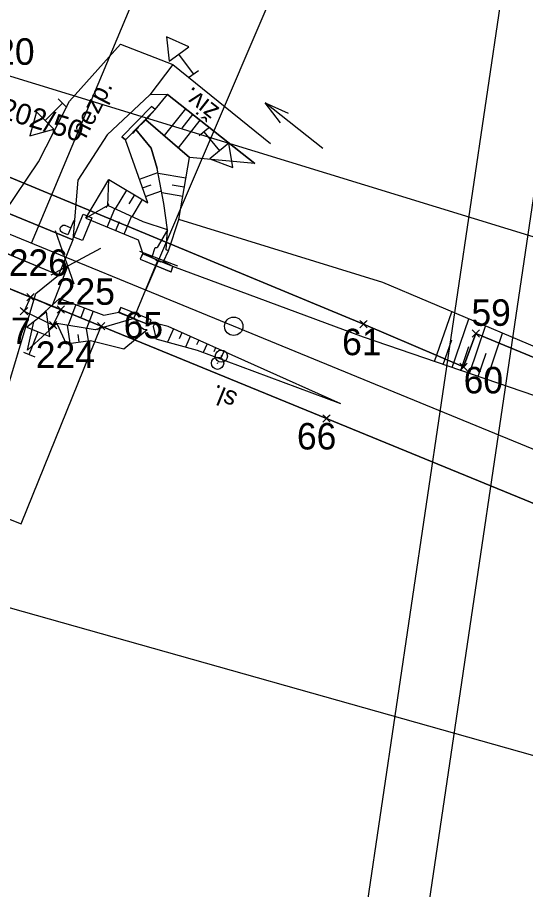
# Model space of a CAD drawing. Extents: x -779302 to -774398, y -1144902 to -1142831.
# Drawn here: x -776089.5 to -776048, y -1144283.5 to -1144212.3 of the extents above; entities that cross this region are included whole.
import ezdxf

# ---------------------------------------------------------------- set-up
doc = ezdxf.new("R2010")
doc.units = 0
for name, color, linetype in [('Dočasný zábor - do 1 roku', 7, 'Continuous'), ('Hranice parcel', 7, 'Continuous'), ('legenda I_5_2 - Vrstva 53', 7, 'Continuous'), ('Parcelní čísla', 7, 'Continuous'), ('SŽDC', 7, 'Continuous'), ('VBř', 7, 'Continuous'), ('Vrstva 1', 7, 'Continuous'), ('zjednodus_g_situ-seda - Vrstva 1', 7, 'Continuous'), ('zjednodus_g_situ-seda - Vrstva 13', 7, 'Continuous'), ('zjednodus_g_situ-seda - Vrstva 19', 7, 'Continuous'), ('zjednodus_g_situ-seda - Vrstva 33', 7, 'Continuous'), ('zjednodus_g_situ-seda - Vrstva 36', 7, 'Continuous'), ('zjednodus_g_situ-seda - Vrstva 4', 7, 'Continuous'), ('zjednodus_g_situ-seda - Vrstva 48', 7, 'Continuous'), ('zjednodus_g_situ-seda - Vrstva 49', 7, 'Continuous'), ('zjednodus_g_situ-seda - Vrstva 50', 7, 'Continuous'), ('zjednodus_g_situ-seda - Vrstva 51', 7, 'Continuous'), ('zjednodus_g_situ-seda - Vrstva 7', 7, 'Continuous')]:
    doc.layers.add(name, color=color, linetype=linetype)

msp = doc.modelspace()

# ---------------------------------------------------------------- linework, layer by layer
at = {"layer": 'Dočasný zábor - do 1 roku'}
for p, q in [((-776085.936, -1144236.161), (-776088.392, -1144235.155)), ((-776086.543, -1144237.426), (-776085.936, -1144236.161))]:
    msp.add_line(p, q, dxfattribs=at)
for points in [[(-776088.392, -1144235.155), (-776088.932, -1144236.279), (-776086.543, -1144237.426), (-776085.936, -1144236.161)], [(-776088.392, -1144235.155), (-776088.932, -1144236.279), (-776086.543, -1144237.426)]]:
    msp.add_lwpolyline(points, dxfattribs=at)
at = {"layer": 'Hranice parcel'}
for p, q in [((-776093.57, -1144216.05), (-775954.39, -1144258.77)), ((-776098.59, -1144230.98), (-776082.64, -1144237.51)), ((-776089.17, -1144253.64), (-776082.64, -1144237.51)), ((-776099.81, -1144249.34), (-776089.17, -1144253.64)), ((-775964.86, -1144295.82), (-776100.36, -1144257.59))]:
    msp.add_line(p, q, dxfattribs=at)
for points in [[(-775959.79, -1144278.81), (-775962.18, -1144277.9), (-776023.78, -1144252.86), (-776022.68, -1144250.27), (-776052.08, -1144238.11), (-776053.07, -1144240.83), (-776061.24, -1144237.34), (-776095.57, -1144223.11)], [(-776082.64, -1144237.51), (-776064.26, -1144245.03), (-775971.84, -1144282.92), (-775964.09, -1144286.42), (-775962.59, -1144286.8)]]:
    msp.add_lwpolyline(points, dxfattribs=at)
at = {"layer": 'legenda I_5_2 - Vrstva 53'}
msp.add_lwpolyline([(-775971.84, -1144282.92), (-776064.26, -1144245.03), (-776082.64, -1144237.51), (-776098.59, -1144230.98), (-776096.98, -1144226.78), (-776095.57, -1144223.11), (-776061.24, -1144237.34), (-776053.07, -1144240.83), (-776052.08, -1144238.11), (-776022.68, -1144250.27)], dxfattribs=at)
at = {"layer": 'SŽDC'}
for p, q in [((-776082.44, -1144237.71), (-776082.94, -1144237.21)), ((-776082.44, -1144237.31), (-776082.94, -1144237.81)), ((-776082.84, -1144237.71), (-776082.34, -1144237.21)), ((-776082.84, -1144237.31), (-776082.34, -1144237.81)), ((-776082.64, -1144237.51), (-776082.64, -1144237.51)), ((-776061.04, -1144237.54), (-776061.54, -1144237.04)), ((-776061.04, -1144237.14), (-776061.54, -1144237.64)), ((-776061.44, -1144237.54), (-776060.94, -1144237.04)), ((-776061.44, -1144237.14), (-776060.94, -1144237.64)), ((-776061.24, -1144237.34), (-776061.24, -1144237.34)), ((-776051.88, -1144238.31), (-776052.38, -1144237.81)), ((-776051.88, -1144237.91), (-776052.38, -1144238.41)), ((-776052.28, -1144238.31), (-776051.78, -1144237.81)), ((-776052.28, -1144237.91), (-776051.78, -1144238.41)), ((-776052.08, -1144238.11), (-776052.08, -1144238.11)), ((-776052.87, -1144241.03), (-776053.37, -1144240.53)), ((-776052.87, -1144240.63), (-776053.37, -1144241.13)), ((-776053.27, -1144241.03), (-776052.77, -1144240.53)), ((-776053.27, -1144240.63), (-776052.77, -1144241.13)), ((-776053.07, -1144240.83), (-776053.07, -1144240.83)), ((-776064.06, -1144245.23), (-776064.56, -1144244.73)), ((-776064.06, -1144244.83), (-776064.56, -1144245.33)), ((-776064.46, -1144245.23), (-776063.96, -1144244.73)), ((-776064.46, -1144244.83), (-776063.96, -1144245.33)), ((-776064.26, -1144245.03), (-776064.26, -1144245.03))]:
    msp.add_line(p, q, dxfattribs=at)
for points in [[(-776095.57, -1144223.11), (-776061.24, -1144237.34), (-776053.07, -1144240.83), (-776052.08, -1144238.11), (-776022.68, -1144250.27)], [(-775971.84, -1144282.92), (-776064.26, -1144245.03), (-776082.64, -1144237.51), (-776098.59, -1144230.98)]]:
    msp.add_lwpolyline(points, dxfattribs=at)
at = {"layer": 'VBř'}
for p, q in [((-776088.192, -1144235.355), (-776088.692, -1144234.855)), ((-776088.192, -1144234.955), (-776088.692, -1144235.455)), ((-776088.592, -1144235.355), (-776088.092, -1144234.855)), ((-776088.592, -1144234.955), (-776088.092, -1144235.455)), ((-776085.936, -1144236.161), (-776088.392, -1144235.155)), ((-776088.392, -1144235.155), (-776088.392, -1144235.155)), ((-776088.732, -1144236.479), (-776089.232, -1144235.979)), ((-776088.732, -1144236.079), (-776089.232, -1144236.579)), ((-776089.132, -1144236.479), (-776088.632, -1144235.979)), ((-776089.132, -1144236.079), (-776088.632, -1144236.579)), ((-776086.543, -1144237.426), (-776085.936, -1144236.161)), ((-776085.736, -1144236.361), (-776086.236, -1144235.861)), ((-776085.736, -1144235.961), (-776086.236, -1144236.461)), ((-776086.136, -1144236.361), (-776085.636, -1144235.861)), ((-776086.136, -1144235.961), (-776085.636, -1144236.461)), ((-776085.936, -1144236.161), (-776085.936, -1144236.161)), ((-776088.932, -1144236.279), (-776088.932, -1144236.279)), ((-776086.343, -1144237.626), (-776086.843, -1144237.126)), ((-776086.343, -1144237.226), (-776086.843, -1144237.726)), ((-776086.743, -1144237.626), (-776086.243, -1144237.126)), ((-776086.743, -1144237.226), (-776086.243, -1144237.726)), ((-776086.543, -1144237.426), (-776086.543, -1144237.426))]:
    msp.add_line(p, q, dxfattribs=at)
for points in [[(-776088.392, -1144235.155), (-776088.932, -1144236.279), (-776086.543, -1144237.426), (-776085.936, -1144236.161)], [(-776088.392, -1144235.155), (-776088.932, -1144236.279), (-776086.543, -1144237.426)]]:
    msp.add_lwpolyline(points, dxfattribs=at)
at = {"layer": 'Vrstva 1'}
for points in [[(-774799.287, -1144366.036), (-776045.699, -1144181.555), (-776089.182, -1144475.344), (-774842.771, -1144659.826)], [(-774846.985, -1144654.148), (-776083.504, -1144471.13), (-776041.484, -1144187.233), (-774804.965, -1144370.25)]]:
    msp.add_lwpolyline(points, close=True, dxfattribs=at)
at = {"layer": 'zjednodus_g_situ-seda - Vrstva 1'}
msp.add_lwpolyline([(-776044.897, -1144248.56), (-776062.233, -1144241.452), (-776078.991, -1144234.577), (-776085.488, -1144231.915), (-776091.151, -1144229.585), (-776100.22, -1144225.859), (-776117.47, -1144218.798), (-776139.186, -1144209.892), (-776163.331, -1144199.997), (-776180.566, -1144192.93), (-776204.576, -1144183.082), (-776229.267, -1144172.956), (-776243.873, -1144166.962), (-776268.358, -1144156.919), (-776287.099, -1144149.258), (-776305.754, -1144141.612), (-776329.891, -1144131.716), (-776350.499, -1144123.273), (-776368.759, -1144115.793), (-776392.07, -1144106.249), (-776411.789, -1144098.151)], dxfattribs=at)
at = {"layer": 'zjednodus_g_situ-seda - Vrstva 13'}
for p, q in [((-776064.551, -1144223.014), (-776069.259, -1144219.295)), ((-776078.987, -1144220.672), (-776075.44, -1144223.761))]:
    msp.add_line(p, q, dxfattribs=at)
for points in [[(-776067.999, -1144220.927), (-776069.259, -1144219.295), (-776067.38, -1144220.142)], [(-776079.804, -1144221.483), (-776078.554, -1144222.981), (-776078.068, -1144224.642)]]:
    msp.add_lwpolyline(points, dxfattribs=at)
at = {"layer": 'zjednodus_g_situ-seda - Vrstva 19'}
for p, q in [((-776078.991, -1144234.577), (-776051.447, -1144170.235)), ((-776079.964, -1144236.886), (-776078.015, -1144232.166)), ((-776076.936, -1144233.071), (-776076.944, -1144233.064)), ((-776079.964, -1144236.886), (-776081.186, -1144236.378)), ((-776079.964, -1144236.886), (-776078.706, -1144237.409))]:
    msp.add_line(p, q, dxfattribs=at)
for points in [[(-776080.961, -1144222.054), (-776080.643, -1144222.323), (-776078.235, -1144219.825), (-776078.539, -1144219.604), (-776080.961, -1144222.054)], [(-776078.235, -1144219.825), (-776078.221, -1144219.841), (-776078.533, -1144219.578), (-776078.539, -1144219.604)], [(-776080.64, -1144222.32), (-776079.804, -1144221.483), (-776078.987, -1144220.672), (-776078.221, -1144219.841)], [(-776080.643, -1144222.323), (-776080.64, -1144222.32), (-776080.961, -1144222.054)], [(-776079.257, -1144231.616), (-776079.244, -1144231.622), (-776079.46, -1144232.055)], [(-776076.936, -1144233.071), (-776076.779, -1144232.639), (-776079.257, -1144231.616), (-776079.453, -1144232.056), (-776076.936, -1144233.071)], [(-776076.784, -1144232.638), (-776078.015, -1144232.166), (-776079.244, -1144231.622)], [(-776079.453, -1144232.056), (-776079.46, -1144232.055), (-776076.944, -1144233.064)], [(-776076.779, -1144232.639), (-776076.784, -1144232.638), (-776076.944, -1144233.064)], [(-776078.722, -1144237.399), (-776078.552, -1144236.993), (-776081.023, -1144235.979), (-776081.191, -1144236.392), (-776078.722, -1144237.399)], [(-776081.191, -1144236.392), (-776081.186, -1144236.378), (-776081.023, -1144235.979)], [(-776078.722, -1144237.399), (-776078.706, -1144237.409), (-776078.552, -1144236.993)]]:
    msp.add_lwpolyline(points, dxfattribs=at)
for centre, major_axis, ratio, start_param, end_param in [((-776079.013, -1144220.677), (-0.289, -0.28), 0.035991, 6.218385, 10.94756), ((-776079.814, -1144221.493), (-0.273, -0.293), 0.000914, 4.680224, 9.361127), ((-776079.814, -1144221.493), (-0.273, -0.293), 0.000914, 1.604662, 4.680224), ((-776079.013, -1144220.677), (-0.289, -0.28), 0.035991, 4.664375, 7.908375), ((-776082.13, -1144227.687), (-0.13, -0.154), 0.041812, 4.598911, 9.770466), ((-776082.13, -1144227.687), (-0.13, -0.154), 0.041812, 1.709147, 4.598911), ((-776078.015, -1144232.166), (-0.227, 0.104), 0.000524, 4.689616, 7.855197), ((-776078.015, -1144232.166), (-0.227, 0.104), 0.000524, 0.0342, 4.689616), ((-776079.975, -1144236.883), (0.226, -0.11), 0.01067, 6.273059, 11.033999), ((-776079.975, -1144236.883), (0.226, -0.11), 0.01067, 4.750813, 7.808175)]:
    msp.add_ellipse(centre, major_axis=major_axis, ratio=ratio, start_param=start_param, end_param=end_param, dxfattribs=at)
at = {"layer": 'zjednodus_g_situ-seda - Vrstva 33'}
msp.add_lwpolyline([(-776084.873, -1144228.894), (-776085.348, -1144230.054), (-776085.831, -1144229.856), (-776085.957, -1144229.748), (-776085.982, -1144229.518), (-776085.94, -1144229.416), (-776085.759, -1144229.265), (-776085.596, -1144229.284), (-776085.113, -1144229.481)], dxfattribs=at)
msp.add_lwpolyline([(-776084.174, -1144230.53), (-776084.863, -1144230.248), (-776084.1, -1144228.384), (-776083.411, -1144228.666)], close=True, dxfattribs=at)
at = {"layer": 'zjednodus_g_situ-seda - Vrstva 36'}
msp.add_line((-776076.375, -1144232.621), (-776079.49, -1144231.406), dxfattribs=at)
at = {"layer": 'zjednodus_g_situ-seda - Vrstva 4'}
for p, q in [((-776088.319, -1144230.75), (-776059.916, -1144162.974)), ((-776086.388, -1144229.708), (-776084.857, -1144234.056)), ((-776086.722, -1144233.332), (-776082.659, -1144231.154)), ((-776086.639, -1144235.885), (-776085.367, -1144232.606)), ((-776087.105, -1144235.704), (-776086.173, -1144236.066))]:
    msp.add_line(p, q, dxfattribs=at)
msp.add_lwpolyline([(-776084.942, -1144230.47), (-776086.109, -1144233.339), (-776091.655, -1144231.045), (-776090.486, -1144228.187), (-776084.942, -1144230.47)], dxfattribs=at)
at = {"layer": 'zjednodus_g_situ-seda - Vrstva 48'}
for p, q in [((-776075.766, -1144219.777), (-776077.5, -1144221.967)), ((-776075.178, -1144220.242), (-776076.056, -1144221.351)), ((-776074.59, -1144220.708), (-776076.368, -1144222.953)), ((-776079.519, -1144225.513), (-776078.005, -1144224.982)), ((-776075.728, -1144225.446), (-776077.99, -1144225.059)), ((-776079.271, -1144226.221), (-776078.568, -1144225.974)), ((-776075.855, -1144226.185), (-776076.849, -1144226.015)), ((-776080.573, -1144226.409), (-776081.504, -1144227.949)), ((-776079.931, -1144226.797), (-776080.375, -1144227.531)), ((-776079.023, -1144226.929), (-776077.727, -1144226.474)), ((-776075.981, -1144226.924), (-776077.697, -1144226.631)), ((-776079.289, -1144227.185), (-776080.133, -1144228.582)), ((-776082.145, -1144229.429), (-776081.534, -1144227.935)), ((-776081.45, -1144229.713), (-776081.151, -1144228.982)), ((-776080.756, -1144229.997), (-776080.171, -1144228.565)), ((-776084.695, -1144235.753), (-776085.33, -1144237.435)), ((-776083.994, -1144236.018), (-776084.285, -1144236.791)), ((-776083.292, -1144236.283), (-776083.824, -1144237.691)), ((-776055.439, -1144240.393), (-776054.047, -1144236.329)), ((-776085.169, -1144238.898), (-776085.371, -1144237.429)), ((-776054.02, -1144240.879), (-776052.661, -1144236.914)), ((-776052.601, -1144241.365), (-776051.276, -1144237.499)), ((-776084.426, -1144238.796), (-776084.511, -1144238.178)), ((-776083.683, -1144238.693), (-776083.821, -1144237.692)), ((-776076.737, -1144237.734), (-776077.223, -1144238.822)), ((-776076.053, -1144238.04), (-776076.271, -1144238.53)), ((-776051.182, -1144241.851), (-776049.891, -1144238.084)), ((-776075.368, -1144238.346), (-776075.758, -1144239.219)), ((-776074.683, -1144238.652), (-776074.854, -1144239.035)), ((-776073.998, -1144238.958), (-776074.312, -1144239.659)), ((-776054.729, -1144240.636), (-776054.042, -1144238.629)), ((-776073.313, -1144239.264), (-776073.46, -1144239.593)), ((-776072.629, -1144239.57), (-776072.903, -1144240.183)), ((-776053.31, -1144241.122), (-776052.64, -1144239.164)), ((-776051.891, -1144241.608), (-776051.237, -1144239.7))]:
    msp.add_line(p, q, dxfattribs=at)
at = {"layer": 'zjednodus_g_situ-seda - Vrstva 49'}
for p, q in [((-776076.302, -1144228.8), (-776075.44, -1144223.761)), ((-776082.106, -1144227.671), (-776082.013, -1144225.538)), ((-776082.106, -1144227.671), (-776083.895, -1144228.714)), ((-776077.135, -1144231.366), (-776077.324, -1144231.291))]:
    msp.add_line(p, q, dxfattribs=at)
for points in [[(-776083.895, -1144228.714), (-776082.013, -1144225.538), (-776078.837, -1144227.458), (-776080.64, -1144222.32), (-776080.643, -1144222.323), (-776078.235, -1144219.825), (-776078.221, -1144219.841), (-776077.228, -1144218.619), (-776070.111, -1144224.254)], [(-776070.111, -1144224.254), (-776075.44, -1144223.761), (-776078.987, -1144220.672), (-776078.221, -1144219.841)], [(-776078.068, -1144224.642), (-776078.554, -1144222.981), (-776079.804, -1144221.483), (-776080.64, -1144222.32)], [(-776077.217, -1144229.659), (-776077.533, -1144227.513), (-776078.068, -1144224.642)], [(-776077.217, -1144229.659), (-776079.213, -1144229.007), (-776082.106, -1144227.671)], [(-776083.895, -1144228.714), (-776079.621, -1144230.461), (-776079.244, -1144231.622), (-776078.477, -1144231.844), (-776078.228, -1144231.089), (-776078.073, -1144231.087)], [(-776076.784, -1144232.638), (-776077.551, -1144232.228), (-776077.135, -1144231.366), (-776076.302, -1144228.8)], [(-776025.068, -1144252.934), (-776025.344, -1144249.514), (-776041.026, -1144241.83), (-776059.674, -1144233.951), (-776076.302, -1144228.8)], [(-776077.324, -1144231.291), (-776077.217, -1144229.659), (-776078.073, -1144231.087)], [(-776025.414, -1144253.609), (-776026.428, -1144253.304), (-776026.483, -1144253.3), (-776027.172, -1144252.979), (-776028.01, -1144251.44), (-776042.352, -1144244.876), (-776061.246, -1144238.404), (-776076.784, -1144232.638)], [(-776088.656, -1144239.454), (-776088.128, -1144237.15), (-776086.047, -1144235.243), (-776082.419, -1144236.612), (-776081.186, -1144236.378)], [(-776081.186, -1144236.378), (-776079.964, -1144236.886), (-776079.678, -1144237.114)], [(-776079.964, -1144236.886), (-776083.12, -1144237.811), (-776086.257, -1144237.278), (-776088.656, -1144239.454)], [(-776086.257, -1144237.278), (-776085.494, -1144238.943), (-776083.521, -1144238.671), (-776080.792, -1144239.355), (-776078.889, -1144237.792)], [(-776063.08, -1144243.835), (-776077.163, -1144237.544), (-776078.251, -1144237.261), (-776078.389, -1144237.532), (-776078.144, -1144238.572)], [(-776063.08, -1144243.835), (-776074.789, -1144239.482), (-776078.144, -1144238.572)]]:
    msp.add_lwpolyline(points, dxfattribs=at)
msp.add_ellipse((-776078.929, -1144236.947), major_axis=(0.183, -0.829), ratio=0.903476, start_param=4.714416, end_param=6.095379, dxfattribs=at)
at = {"layer": 'zjednodus_g_situ-seda - Vrstva 50'}
msp.add_line((-776073.097, -1144240.554), (-776073.189, -1144240.516), dxfattribs=at)
msp.add_circle((-776073.143, -1144240.535), 0.5, dxfattribs=at)
at = {"layer": 'zjednodus_g_situ-seda - Vrstva 51'}
for p, q in [((-776076.789, -1144216.171), (-776068.825, -1144222.624)), ((-776075.518, -1144217.234), (-776074.71, -1144216.646)), ((-776085.443, -1144219.677), (-776086.151, -1144218.971)), ((-776073.879, -1144221.354), (-776074.653, -1144221.988)), ((-776084.942, -1144230.47), (-776090.486, -1144228.187)), ((-776086.109, -1144233.339), (-776091.655, -1144231.045)), ((-776088.977, -1144239.639), (-776088.049, -1144240.013))]:
    msp.add_line(p, q, dxfattribs=at)
for points in [[(-776075.114, -1144216.94), (-776076.29, -1144215.322), (-776075.481, -1144214.734), (-776077.319, -1144213.907), (-776077.099, -1144215.91), (-776076.29, -1144215.322)], [(-776085.209, -1144219.157), (-776081.066, -1144214.512), (-776076.789, -1144216.171), (-776078.661, -1144218.638), (-776082.154, -1144221.901), (-776084.553, -1144225.596), (-776084.942, -1144230.47)], [(-776070.111, -1144224.254), (-776077.228, -1144218.619), (-776078.661, -1144218.638)], [(-776090.486, -1144228.187), (-776087.751, -1144224.11), (-776085.209, -1144219.157)], [(-776085.797, -1144219.324), (-776087.21, -1144220.74), (-776087.918, -1144220.033), (-776088.446, -1144221.978), (-776086.502, -1144221.446), (-776087.21, -1144220.74)], [(-776074.266, -1144221.671), (-776072.997, -1144223.217), (-776073.771, -1144223.851), (-776071.888, -1144224.57), (-776072.224, -1144222.583), (-776072.997, -1144223.217)], [(-776090.889, -1144244.587), (-776087.974, -1144234.836), (-776086.109, -1144233.339)], [(-776088.513, -1144239.826), (-776087.764, -1144237.972), (-776086.837, -1144238.346), (-776087.108, -1144236.349), (-776088.691, -1144237.597), (-776087.764, -1144237.972)]]:
    msp.add_lwpolyline(points, dxfattribs=at)
at = {"layer": 'zjednodus_g_situ-seda - Vrstva 7'}
msp.add_line((-776072.789, -1144239.975), (-776072.881, -1144239.937), dxfattribs=at)
for centre, radius in [((-776071.826, -1144237.516), 0.75), ((-776072.835, -1144239.956), 0.5)]:
    msp.add_circle(centre, radius, dxfattribs=at)

# ---------------------------------------------------------------- texts
at = {"layer": 'Dočasný zábor - do 1 roku'}
msp.add_text('220', height=2.16, dxfattribs=at).set_placement((-776092.886, -1144216.192))
at = {"layer": 'Parcelní čísla'}
msp.add_text('1202/50', height=1.7, rotation=343, dxfattribs=at).set_placement((-776092.243, -1144220.105))
at = {"layer": 'SŽDC'}
for s, p in [('59', (-776052.435, -1144237.481)), ('65', (-776080.802, -1144238.51)), ('61', (-776062.983, -1144239.876)), ('60', (-776053.07, -1144242.99)), ('66', (-776066.669, -1144247.566))]:
    msp.add_text(s, height=2.16, dxfattribs=at).set_placement(p)
at = {"layer": 'VBř'}
for s, p in [('226', (-776090.173, -1144233.409)), ('225', (-776086.334, -1144235.765)), ('227', (-776093.21, -1144238.97)), ('224', (-776087.969, -1144240.914))]:
    msp.add_text(s, height=2.16, dxfattribs=at).set_placement(p)
at = {"layer": 'zjednodus_g_situ-seda - Vrstva 50'}
msp.add_text('sl.', height=1.5, rotation=157.69402, dxfattribs=at).set_placement((-776071.423, -1144242.979))
at = {"layer": 'zjednodus_g_situ-seda - Vrstva 51'}
for s, rotation, p in [('nezp.', 62.79042, (-776083.904, -1144222.259)), ('živ.', 141.62901, (-776072.918, -1144219.759))]:
    msp.add_text(s, height=1.5, rotation=rotation, dxfattribs=at).set_placement(p)

doc.saveas('drawing.dxf')
